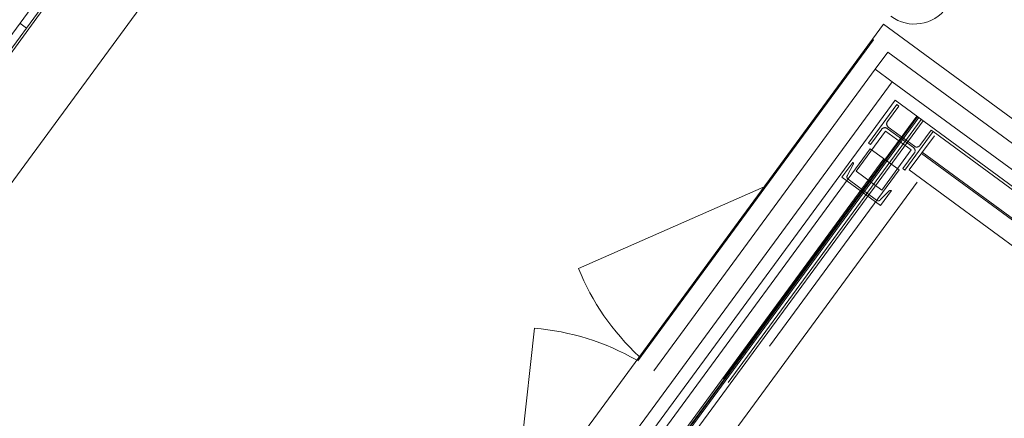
# Model space of a CAD drawing. Header units: metres. Extents: x 135583 to 135939, y 457896 to 458258.
# Tile 398 of 599: x 135799.52 to 135803.24, y 457971.46 to 457972.96. Entities that reach past the tile are written whole.
import ezdxf

# ---------------------------------------------------------------- set-up
doc = ezdxf.new("R2010")
doc.units = ezdxf.units.M
doc.linetypes.add('Hidden', pattern=[4, 2, -2])
doc.layers.add('NIEUWE INSTALLATIE', color=250, linetype='Continuous', lineweight=0)

msp = doc.modelspace()

# ---------------------------------------------------------------- linework, layer by layer
at = {"layer": 'NIEUWE INSTALLATIE', "linetype": 'Hidden'}
for p, q in [((135802.9237, 457977.0166), (135797.4175, 457969.5218)), ((135802.9237, 457977.0166), (135797.4175, 457969.5218)), ((135799.4869, 457968.4538), (135802.7432, 457972.8862)), ((135799.4869, 457968.4538), (135802.7432, 457972.8862)), ((135802.7432, 457972.8862), (135802.7392, 457972.8891)), ((135802.7432, 457972.8862), (135802.7392, 457972.8891)), ((135802.7493, 457972.7763), (135802.7967, 457972.8407)), ((135802.7493, 457972.7763), (135802.7967, 457972.8407)), ((135802.7967, 457972.8407), (135823.4113, 457957.6956)), ((135802.7967, 457972.8407), (135823.4113, 457957.6956)), ((135799.5462, 457968.4164), (135802.7493, 457972.7763)), ((135799.5462, 457968.4164), (135802.7493, 457972.7763)), ((135802.7493, 457972.7763), (135802.8138, 457972.7289)), ((135802.7493, 457972.7763), (135802.8138, 457972.7289)), ((135802.8138, 457972.7289), (135799.6581, 457968.4335)), ((135802.8138, 457972.7289), (135799.6581, 457968.4335)), ((135823.3639, 457957.6311), (135802.8138, 457972.7289)), ((135823.3639, 457957.6311), (135802.8138, 457972.7289)), ((135802.8245, 457972.659), (135799.728, 457968.4442)), ((135802.8245, 457972.659), (135799.728, 457968.4442)), ((135802.8302, 457972.6424), (135802.7237, 457972.4973)), ((135802.8302, 457972.6424), (135802.7237, 457972.4973)), ((135802.7953, 457972.5787), (135802.8379, 457972.6367)), ((135802.7953, 457972.5787), (135802.8379, 457972.6367)), ((135823.294, 457957.6204), (135802.8245, 457972.659)), ((135823.294, 457957.6204), (135802.8245, 457972.659)), ((135802.8379, 457972.6367), (135802.8302, 457972.6424)), ((135802.8379, 457972.6367), (135802.8302, 457972.6424)), ((135799.8094, 457968.3844), (135802.9059, 457972.5992)), ((135799.8094, 457968.3844), (135802.9059, 457972.5992)), ((135802.9091, 457972.5968), (135799.8126, 457968.382)), ((135802.9091, 457972.5968), (135799.8126, 457968.382)), ((135802.9132, 457972.5938), (135799.8166, 457968.3791)), ((135802.9132, 457972.5938), (135799.8166, 457968.3791)), ((135799.8264, 457968.3719), (135802.9229, 457972.5867)), ((135799.8264, 457968.3719), (135802.9229, 457972.5867)), ((135802.9302, 457972.5814), (135799.8337, 457968.3666)), ((135802.9302, 457972.5814), (135799.8337, 457968.3666)), ((135802.7313, 457972.4917), (135802.774, 457972.5497)), ((135802.7313, 457972.4917), (135802.774, 457972.5497)), ((135802.7949, 457972.5529), (135802.8932, 457972.4807)), ((135802.7949, 457972.5529), (135802.8932, 457972.4807)), ((135802.8968, 457972.4855), (135802.7985, 457972.5577)), ((135802.8968, 457972.4855), (135802.7985, 457972.5577)), ((135802.6773, 457972.3912), (135802.7886, 457972.5426)), ((135802.6773, 457972.3912), (135802.7886, 457972.5426)), ((135802.8853, 457972.4716), (135802.7886, 457972.5426)), ((135802.8853, 457972.4716), (135802.7886, 457972.5426)), ((135802.8615, 457972.3961), (135802.9681, 457972.5411)), ((135802.8615, 457972.3961), (135802.9681, 457972.5411)), ((135802.8776, 457972.3966), (135802.9724, 457972.5255)), ((135802.8776, 457972.3966), (135802.9724, 457972.5255)), ((135802.9604, 457972.5467), (135802.9178, 457972.4887)), ((135802.9604, 457972.5467), (135802.9178, 457972.4887)), ((135802.9681, 457972.5411), (135802.9604, 457972.5467)), ((135802.9681, 457972.5411), (135802.9604, 457972.5467)), ((135802.9681, 457972.5411), (135805.7314, 457970.5109)), ((135802.9681, 457972.5411), (135805.7314, 457970.5109)), ((135805.7153, 457970.5104), (135802.9724, 457972.5255)), ((135805.7153, 457970.5104), (135802.9724, 457972.5255)), ((135802.7307, 457972.4764), (135799.8742, 457968.5883)), ((135802.7307, 457972.4764), (135799.8742, 457968.5883)), ((135802.7307, 457972.4764), (135799.8742, 457968.5883)), ((135802.7237, 457972.4973), (135802.7313, 457972.4917)), ((135802.7237, 457972.4973), (135802.7313, 457972.4917)), ((135802.7307, 457972.4764), (135802.8395, 457972.3965)), ((135802.7307, 457972.4764), (135802.8395, 457972.3965)), ((135802.7307, 457972.4764), (135802.8395, 457972.3965)), ((135802.7824, 457972.4384), (135799.9259, 457968.5503)), ((135802.7824, 457972.4384), (135799.9259, 457968.5503)), ((135802.7824, 457972.4384), (135799.9259, 457968.5503)), ((135802.8853, 457972.4716), (135802.774, 457972.3201)), ((135802.8853, 457972.4716), (135802.774, 457972.3201)), ((135802.8965, 457972.4597), (135802.8538, 457972.4017)), ((135802.8965, 457972.4597), (135802.8538, 457972.4017)), ((135805.5316, 457970.5337), (135802.9088, 457972.4605)), ((135805.5316, 457970.5337), (135802.9088, 457972.4605)), ((135802.9232, 457972.4587), (135805.6661, 457970.4435)), ((135802.9232, 457972.4587), (135805.6661, 457970.4435)), ((135802.9268, 457972.4635), (135805.6697, 457970.4483)), ((135802.9268, 457972.4635), (135805.6697, 457970.4483)), ((135802.7877, 457972.4345), (135799.9312, 457968.5464)), ((135802.7877, 457972.4345), (135799.9312, 457968.5464)), ((135802.7877, 457972.4345), (135799.9312, 457968.5464)), ((135802.665, 457972.425), (135802.6236, 457972.3686)), ((135802.665, 457972.425), (135802.6236, 457972.3686)), ((135802.6449, 457972.3765), (135802.6662, 457972.4174)), ((135802.6449, 457972.3765), (135802.6662, 457972.4174)), ((135802.8538, 457972.4017), (135802.8615, 457972.3961)), ((135802.8538, 457972.4017), (135802.8615, 457972.3961)), ((135799.983, 457968.5084), (135802.8395, 457972.3965)), ((135799.983, 457968.5084), (135802.8395, 457972.3965)), ((135799.983, 457968.5084), (135802.8395, 457972.3965)), ((135802.6236, 457972.3686), (135802.7686, 457972.2621)), ((135802.6236, 457972.3686), (135802.7686, 457972.2621)), ((135802.6773, 457972.3912), (135802.774, 457972.3201)), ((135802.6773, 457972.3912), (135802.774, 457972.3201)), ((135802.8776, 457972.3966), (135805.6206, 457970.3814)), ((135802.8776, 457972.3966), (135805.6206, 457970.3814)), ((135802.9075, 457972.3498), (135801.5369, 457970.4842)), ((135802.9075, 457972.3498), (135801.5369, 457970.4842)), ((135802.9075, 457972.3498), (135801.5369, 457970.4842)), ((135802.9075, 457972.3498), (135801.5369, 457970.4842)), ((135802.7544, 457972.2824), (135802.6472, 457972.3612)), ((135802.7544, 457972.2824), (135802.6472, 457972.3612)), ((135805.4179, 457970.5055), (135802.9075, 457972.3498)), ((135805.4179, 457970.5055), (135802.9075, 457972.3498)), ((135805.4179, 457970.5055), (135802.9075, 457972.3498)), ((135805.4179, 457970.5055), (135802.9075, 457972.3498)), ((135802.7686, 457972.2621), (135802.8101, 457972.3185)), ((135802.7686, 457972.2621), (135802.8101, 457972.3185)), ((135802.8024, 457972.3173), (135802.7698, 457972.2848)), ((135802.8024, 457972.3173), (135802.7698, 457972.2848))]:
    msp.add_line(p, q, dxfattribs=at)
at = {"layer": 'NIEUWE INSTALLATIE'}
for p, q in [((135797.3495, 457969.9868), (135800.6415, 457974.4676)), ((135800.6479, 457974.4256), (135797.3915, 457969.9932)), ((135797.4027, 457969.9949), (135800.6496, 457974.4144)), ((135802.7806, 457972.9456), (135799.4414, 457968.4004)), ((135799.5499, 457972.931), (135799.5244, 457972.9498)), ((135799.5499, 457972.931), (135799.5244, 457972.9498)), ((135823.5806, 457957.6643), (135802.7806, 457972.9456)), ((135802.3305, 457972.3329), (135801.6305, 457972.0256)), ((135801.3806, 457971.04), (135801.4646, 457971.7998))]:
    msp.add_line(p, q, dxfattribs=at)
at = {"layer": 'NIEUWE INSTALLATIE', "linetype": 'Hidden'}
msp.add_arc((135802.8974, 457973.0961), 0.15, 233.696, 53.696, dxfattribs=at)
msp.add_arc((135802.8974, 457973.0961), 0.15, 233.696, 53.696, dxfattribs=at)
at = {"layer": 'NIEUWE INSTALLATIE'}
for centre, start, end in [((135802.4969, 457972.3786), 202.1647, 227.0592), ((135801.3867, 457970.8675), 60.3328, 85.2273)]:
    msp.add_arc(centre, 0.9355, start, end, dxfattribs=at)
at = {"layer": 'NIEUWE INSTALLATIE', "linetype": 'Hidden'}
for centre, major_axis, start_param, end_param in [((135802.786, 457972.5408), (-0.0121, 0.0089), 4.712389, 6.283185), ((135802.786, 457972.5408), (-0.0121, 0.0089), 4.712389, 6.283185), ((135802.8074, 457972.5698), (-0.0121, 0.0089), 0, 1.570796), ((135802.8074, 457972.5698), (-0.0121, 0.0089), 0, 1.570796), ((135802.8844, 457972.4686), (0.0036, 0.0146), 4.31969, 5.890486), ((135802.8844, 457972.4686), (0.0036, 0.0146), 4.31969, 5.890486), ((135802.9057, 457972.4976), (-0.0121, 0.0089), 1.570796, 3.141593), ((135802.9057, 457972.4976), (-0.0121, 0.0089), 1.570796, 3.141593), ((135802.6617, 457972.4206), (-0.00248, 0.00491), 3.610179, 5.180975), ((135802.6617, 457972.4206), (-0.00248, 0.00491), 3.610179, 5.180975), ((135802.6537, 457972.37), (-0.0008, 0.011), 0.861285, 2.432081), ((135802.6537, 457972.37), (-0.0008, 0.011), 0.861285, 2.432081), ((135802.8068, 457972.314), (-0.00129, 0.00535), 5.412799, 6.983595), ((135802.8068, 457972.314), (-0.00129, 0.00535), 5.412799, 6.983595), ((135802.7609, 457972.2913), (0.00889, 0.00648), 3.449303, 5.0201), ((135802.7609, 457972.2913), (0.00889, 0.00648), 3.449303, 5.0201)]:
    msp.add_ellipse(centre, major_axis=major_axis, ratio=1, start_param=start_param, end_param=end_param, dxfattribs=at)

doc.saveas('drawing.dxf')
